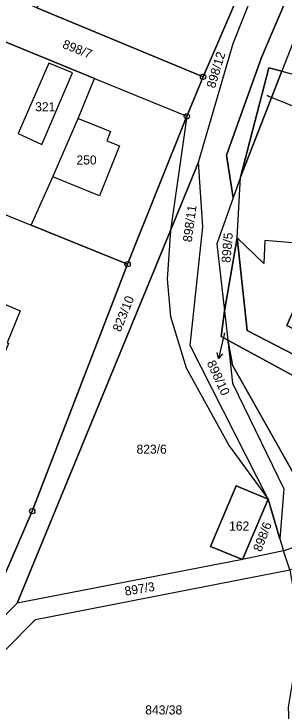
# Model space of a CAD drawing. Extents: x -654083 to -650132, y -1099819 to -1096699.
# Drawn here: x -652487.9 to -652437, y -1098133.4 to -1098002.5 of the extents above; entities that cross this region are included whole.
import ezdxf

# ---------------------------------------------------------------- set-up
doc = ezdxf.new("R2010")
doc.units = 0
for name, color, linetype in [('Geodetické body', 7, 'Continuous'), ('Hranice - vnitř_ kresba', 7, 'Continuous'), ('Obvody jako plochy', 7, 'Continuous'), ('Parcelní čísla', 7, 'Continuous'), ('Prvky pro prodl_ par_ č_', 7, 'Continuous')]:
    doc.layers.add(name, color=color, linetype=linetype)

msp = doc.modelspace()

# ---------------------------------------------------------------- linework, layer by layer
at = {"layer": 'Geodetické body'}
for centre, radius in [((-652452.29, -1098014.28), 0.5), ((-652452.29, -1098014.28), 0.001), ((-652455.34, -1098021.7), 0.5), ((-652455.34, -1098021.7), 0.001), ((-652466.49, -1098049.47), 0.5), ((-652466.49, -1098049.47), 0.001), ((-652484.41, -1098095.88), 0.5), ((-652484.41, -1098095.88), 0.001)]:
    msp.add_circle(centre, radius, dxfattribs=at)
at = {"layer": 'Hranice - vnitř_ kresba'}
for p, q in [((-652475.81, -1098022.08), (-652470.9, -1098024.05)), ((-652470.9, -1098024.05), (-652469.7, -1098024.53)), ((-652469.7, -1098024.53), (-652470.41, -1098026.29)), ((-652470.41, -1098026.29), (-652468, -1098027.26)), ((-652468, -1098027.26), (-652471.75, -1098036.61)), ((-652471.75, -1098036.61), (-652480.55, -1098033.08))]:
    msp.add_line(p, q, dxfattribs=at)
at = {"layer": 'Obvody jako plochy'}
for points in [[(-652406.37, -1097928.95), (-652441.31, -1098010.62), (-652447.9, -1098029.02), (-652446.63, -1098037.02), (-652449.67, -1098045.65), (-652448.23, -1098058.23), (-652448.88, -1098063.04), (-652447.64, -1098063.77), (-652446.77, -1098071.83), (-652437.07, -1098091.68), (-652437.83, -1098101.1), (-652440.05, -1098093.64), (-652454.71, -1098064.74), (-652452.31, -1098042.44), (-652453.12, -1098030.34), (-652446.61, -1098008.03), (-652438.33, -1097987.15), (-652440.24, -1097986.29), (-652429.99, -1097961.76), (-652414, -1097925.64)], [(-652405.33, -1097929.6), (-652422.68, -1097975.33), (-652437.49, -1098013.22), (-652439.91, -1098012.57), (-652445.26, -1098033.11), (-652446.63, -1098037.02), (-652447.9, -1098029.02), (-652441.31, -1098010.62), (-652406.37, -1097928.95)], [(-652452.29, -1098014.28), (-652441.6, -1097989.54), (-652473.21, -1097976.11), (-652483.55, -1098001.29)], [(-652453.12, -1098030.34), (-652446.61, -1098008.03), (-652438.33, -1097987.15), (-652440.24, -1097986.29), (-652441.6, -1097989.54), (-652452.29, -1098014.28), (-652455.34, -1098021.7), (-652458.39, -1098043.15)], [(-652472.7, -1098014.59), (-652455.34, -1098021.7), (-652452.29, -1098014.28), (-652483.55, -1098001.29), (-652498.57, -1097995.04), (-652501.65, -1098002.74)], [(-652475.81, -1098022.08), (-652472.7, -1098014.59), (-652501.65, -1098002.74), (-652502.43, -1098004.65), (-652509.81, -1098022.67), (-652513.07, -1098030.63), (-652484.63, -1098042.13), (-652480.55, -1098033.08)], [(-652476.86, -1098013.54), (-652481.3, -1098011.7), (-652487.05, -1098024.91), (-652482.63, -1098026.97)], [(-652481.3, -1098011.7), (-652487.05, -1098024.91), (-652482.63, -1098026.97), (-652476.86, -1098013.54)], [(-652476.86, -1098013.54), (-652481.3, -1098011.7), (-652487.05, -1098024.91), (-652482.63, -1098026.97)], [(-652431.37, -1098014.91), (-652423.43, -1098014.43), (-652420.66, -1098029.81), (-652424.92, -1098046.36), (-652440.69, -1098045), (-652440.84, -1098049.33), (-652445.89, -1098044.51), (-652445.26, -1098033.11), (-652437.49, -1098013.22)], [(-652439.91, -1098012.57), (-652437.49, -1098013.22), (-652445.26, -1098033.11)], [(-652455.34, -1098021.7), (-652466.49, -1098049.47), (-652484.63, -1098042.13), (-652480.55, -1098033.08), (-652475.81, -1098022.08), (-652472.7, -1098014.59)], [(-652458.39, -1098043.15), (-652487.23, -1098113.16), (-652495.32, -1098121.29), (-652492.02, -1098113.3), (-652484.41, -1098095.88), (-652466.49, -1098049.47), (-652455.34, -1098021.7)], [(-652470.9, -1098024.05), (-652469.7, -1098024.53), (-652470.41, -1098026.29), (-652468, -1098027.26), (-652471.75, -1098036.61), (-652480.55, -1098033.08), (-652475.81, -1098022.08)], [(-652453.12, -1098030.34), (-652458.39, -1098043.15), (-652459.02, -1098052.31), (-652458.42, -1098059.31), (-652455.47, -1098068.95), (-652447.37, -1098083.59), (-652440.05, -1098093.64), (-652454.71, -1098064.74), (-652452.31, -1098042.44)], [(-652492.02, -1098113.3), (-652511.58, -1098105.71), (-652531.11, -1098098.13), (-652538.85, -1098095.14), (-652538.06, -1098093.13), (-652533.11, -1098080.4), (-652525.37, -1098061.14), (-652517.63, -1098041.85), (-652513.07, -1098030.63), (-652484.63, -1098042.13), (-652466.49, -1098049.47), (-652484.41, -1098095.88)], [(-652449.67, -1098045.65), (-652448.23, -1098058.23), (-652445.89, -1098044.51), (-652445.26, -1098033.11), (-652446.63, -1098037.02)], [(-652458.42, -1098059.31), (-652455.47, -1098068.95), (-652447.37, -1098083.59), (-652440.05, -1098093.64), (-652446.03, -1098091.13), (-652450.9, -1098102.52), (-652444.89, -1098104.93), (-652487.23, -1098113.16), (-652458.39, -1098043.15), (-652459.02, -1098052.31)], [(-652416.98, -1098072.25), (-652416.7, -1098071.58), (-652413.23, -1098063.35), (-652416.52, -1098061.71), (-652415.64, -1098059.6), (-652422.14, -1098056.41), (-652421.58, -1098055), (-652428.39, -1098051.76), (-652430.15, -1098055.29), (-652433.31, -1098053.76), (-652436.53, -1098060.97), (-652433.04, -1098062.84), (-652435.04, -1098066.56), (-652443.99, -1098061.93), (-652445.89, -1098044.51), (-652448.23, -1098058.23), (-652447.64, -1098063.77), (-652419.46, -1098079.01)], [(-652416.52, -1098061.71), (-652413.23, -1098063.35), (-652410.37, -1098055.75), (-652407.26, -1098047.48), (-652424.92, -1098046.36), (-652440.69, -1098045), (-652440.84, -1098049.33), (-652445.89, -1098044.51), (-652443.99, -1098061.93), (-652435.04, -1098066.56), (-652433.04, -1098062.84), (-652436.53, -1098060.97), (-652433.31, -1098053.76), (-652430.15, -1098055.29), (-652428.39, -1098051.76), (-652421.58, -1098055), (-652422.14, -1098056.41), (-652415.64, -1098059.6)], [(-652486.68, -1098058.23), (-652489.17, -1098064.25), (-652488.89, -1098064.38), (-652495.86, -1098081.19), (-652502.83, -1098097.97), (-652513.47, -1098093.64), (-652506.48, -1098076.73), (-652499.44, -1098059.84), (-652499.11, -1098059.98), (-652496.57, -1098054.04)], [(-652486.68, -1098058.23), (-652489.17, -1098064.25), (-652488.89, -1098064.38), (-652495.86, -1098081.19), (-652506.48, -1098076.73), (-652499.44, -1098059.84), (-652499.11, -1098059.98), (-652496.57, -1098054.04)], [(-652447.64, -1098063.77), (-652448.88, -1098063.04), (-652448.23, -1098058.23)], [(-652437.18, -1098103.31), (-652428.77, -1098100.3), (-652446.74, -1098068.42), (-652447.64, -1098063.77), (-652446.77, -1098071.83), (-652437.07, -1098091.68), (-652437.83, -1098101.1)], [(-652414.34, -1098094.03), (-652424.53, -1098089.41), (-652422.29, -1098084.75), (-652419.46, -1098079.01), (-652447.64, -1098063.77), (-652446.74, -1098068.42), (-652428.77, -1098100.3)], [(-652440.05, -1098093.64), (-652444.89, -1098104.93), (-652450.9, -1098102.52), (-652446.03, -1098091.13)], [(-652444.89, -1098104.93), (-652450.9, -1098102.52), (-652446.03, -1098091.13), (-652440.05, -1098093.64)], [(-652437.83, -1098101.1), (-652437.18, -1098103.31), (-652444.89, -1098104.93), (-652440.05, -1098093.64)], [(-652428.77, -1098100.3), (-652427.77, -1098104.83), (-652435.98, -1098106.89), (-652437.18, -1098103.31)], [(-652444.89, -1098104.93), (-652487.23, -1098113.16), (-652495.32, -1098121.29), (-652498.91, -1098129.94), (-652495.13, -1098127.59), (-652483.83, -1098116.21), (-652435.98, -1098106.89), (-652437.18, -1098103.31)]]:
    msp.add_lwpolyline(points, close=True, dxfattribs=at)
for points in [[(-652422.68, -1097975.33), (-652437.49, -1098013.22), (-652431.37, -1098014.91)], [(-652500.78, -1098134.52), (-652498.91, -1098129.94), (-652495.13, -1098127.59), (-652483.83, -1098116.21), (-652435.98, -1098106.89), (-652433.96, -1098118.37), (-652435.42, -1098127.41), (-652436.28, -1098132.7), (-652435.55, -1098150.29)]]:
    msp.add_lwpolyline(points, dxfattribs=at)
at = {"layer": 'Prvky pro prodl_ par_ č_'}
for p, q in [((-652440.3, -1098017.77), (-652438.22, -1098018.6)), ((-652438.22, -1098018.6), (-652435.44, -1098019.72)), ((-652448.27, -1098062.44), (-652448.69, -1098064.25)), ((-652448.69, -1098064.25), (-652449.36, -1098067.17))]:
    msp.add_line(p, q, dxfattribs=at)
msp.add_lwpolyline([(-652448.65, -1098066.31), (-652449.36, -1098067.17), (-652449.63, -1098066.09)], dxfattribs=at)

# ---------------------------------------------------------------- texts
at = {"layer": 'Parcelní čísla'}
for s, rotation, p in [('898/7', 338.427, (-652478.88, -1098008.8)), ('898/12', 73.17, (-652450.07, -1098016.54)), ('898/11', 82.305, (-652454.43, -1098045.4)), ('898/5', 85.266, (-652447.14, -1098049.28)), ('823/10', 68.175, (-652467.8, -1098062.31)), ('898/6', 68.949, (-652441.36, -1098103.63)), ('897/3', 9.54, (-652466.88, -1098111.77))]:
    msp.add_text(s, height=1.7, rotation=rotation, dxfattribs=at).set_placement(p)
for s, height, p in [('898/13', 0.1, (-652440.3, -1098017.77)), ('321', 1.7, (-652483.87, -1098020.75)), ('250', 1.7, (-652476.1, -1098030.75)), ('898/10', 0.1, (-652448.47, -1098062.44)), ('823/6', 1.7, (-652464.8, -1098085.08)), ('162', 1.7, (-652447.38, -1098099.51)), ('843/38', 1.7, (-652463.16, -1098134.07))]:
    msp.add_text(s, height=height, dxfattribs=at).set_placement(p)
at = {"layer": 'Prvky pro prodl_ par_ č_'}
msp.add_text('898/10', height=1.7, rotation=294.669, dxfattribs=at).set_placement((-652451.62, -1098068.01))

doc.saveas('drawing.dxf')
